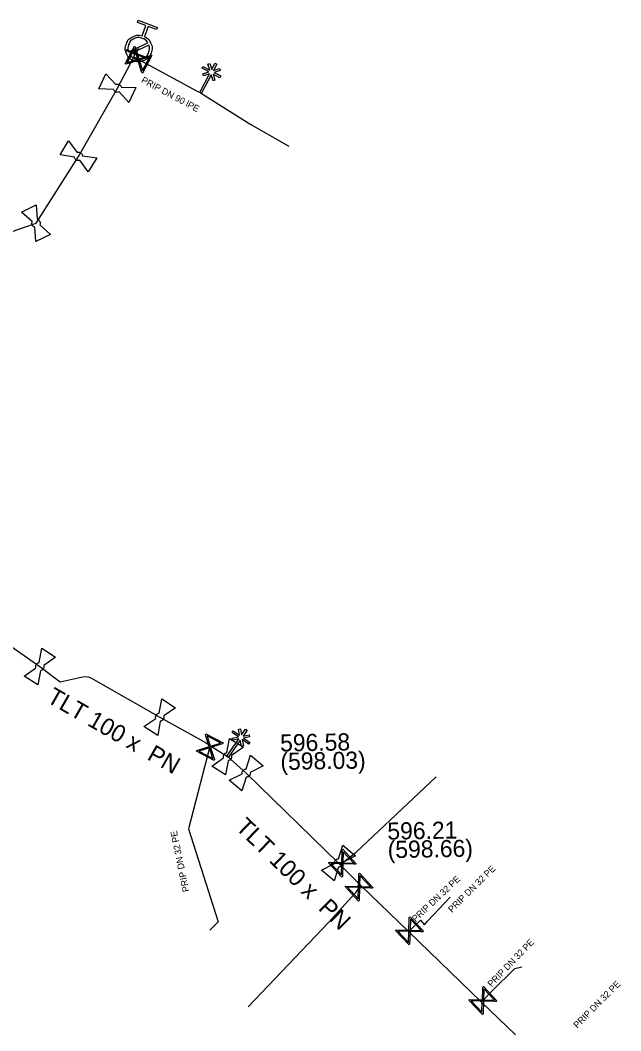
# Model space of a CAD drawing. Extents: x -643842 to -636370, y -1119190 to -1110210.
# Drawn here: x -640782 to -640736.3, y -1114722.1 to -1114645.3 of the extents above; entities that cross this region are included whole.
import ezdxf

# ---------------------------------------------------------------- set-up
doc = ezdxf.new("R2010")
doc.units = 0
for name, color, linetype in [('2', 7, 'Continuous'), ('22', 7, 'Continuous'), ('Default', 7, 'Continuous'), ('Level 16', 7, 'Continuous'), ('Level 20', 7, 'Continuous'), ('Level 21', 7, 'Continuous'), ('Level 23', 7, 'Continuous'), ('Level 27', 7, 'Continuous'), ('Level 28', 7, 'Continuous'), ('Level 33', 7, 'Continuous')]:
    doc.layers.add(name, color=color, linetype=linetype)

msp = doc.modelspace()

# ---------------------------------------------------------------- linework, layer by layer
at = {"layer": '2'}
for points in [[(-640767.425, -1114649.049), (-640767.174, -1114648.572), (-640767.036, -1114648.644), (-640767.284, -1114649.118), (-640766.837, -1114648.978), (-640766.792, -1114649.127), (-640767.236, -1114649.266), (-640766.725, -1114649.534), (-640766.798, -1114649.673), (-640767.317, -1114649.4), (-640767.175, -1114649.852), (-640767.324, -1114649.898), (-640767.462, -1114649.456), (-640768.199, -1114650.857), (-640768.337, -1114650.785), (-640767.598, -1114649.379), (-640768.049, -1114649.52), (-640768.094, -1114649.371), (-640767.642, -1114649.229), (-640768.16, -1114648.957), (-640768.087, -1114648.819), (-640767.578, -1114649.086), (-640767.715, -1114648.643), (-640767.567, -1114648.597), (-640767.425, -1114649.049)], [(-640765.161, -1114699.598), (-640764.853, -1114699.155), (-640764.725, -1114699.245), (-640765.03, -1114699.683), (-640764.569, -1114699.6), (-640764.543, -1114699.754), (-640765, -1114699.837), (-640764.528, -1114700.166), (-640764.617, -1114700.294), (-640765.098, -1114699.959), (-640765.014, -1114700.426), (-640765.166, -1114700.453), (-640765.249, -1114699.997), (-640766.154, -1114701.296), (-640766.282, -1114701.207), (-640765.374, -1114699.904), (-640765.839, -1114699.988), (-640765.866, -1114699.834), (-640765.399, -1114699.749), (-640765.879, -1114699.415), (-640765.79, -1114699.287), (-640765.318, -1114699.616), (-640765.399, -1114699.159), (-640765.246, -1114699.132), (-640765.161, -1114699.598)]]:
    msp.add_lwpolyline(points, dxfattribs=at)
at = {"layer": 'Default'}
for points in [[(-640772.538, -1114646.548), (-640772.211, -1114646.7), (-640772.06, -1114647.033), (-640771.888, -1114647.409), (-640772.033, -1114647.799), (-640772.177, -1114648.187), (-640772.553, -1114648.359), (-640772.929, -1114648.532), (-640773.319, -1114648.387), (-640773.705, -1114648.244), (-640773.879, -1114647.869), (-640774.052, -1114647.493), (-640773.909, -1114647.105), (-640773.764, -1114646.715), (-640773.39, -1114646.541), (-640773.057, -1114646.385), (-640772.71, -1114646.484)], [(-640772.273, -1114647.029), (-640772.414, -1114646.787), (-640772.689, -1114646.685), (-640773.006, -1114646.568), (-640773.311, -1114646.708), (-640773.616, -1114646.849), (-640773.733, -1114647.166), (-640773.835, -1114647.44), (-640773.743, -1114647.705)], [(-640773.667, -1114647.871), (-640773.524, -1114648.109), (-640773.253, -1114648.209), (-640772.938, -1114648.326), (-640772.632, -1114648.186), (-640772.326, -1114648.046), (-640772.209, -1114647.729), (-640772.109, -1114647.458), (-640772.197, -1114647.195)], [(-640774.46, -1114650.756), (-640774.507, -1114650.777), (-640774.561, -1114650.782), (-640774.647, -1114650.788), (-640774.721, -1114650.754), (-640774.795, -1114650.719), (-640774.844, -1114650.651), (-640774.876, -1114650.607), (-640774.89, -1114650.556)], [(-640774.72, -1114650.186), (-640774.672, -1114650.163), (-640774.617, -1114650.159), (-640774.533, -1114650.152), (-640774.459, -1114650.186), (-640774.385, -1114650.22), (-640774.334, -1114650.291), (-640774.303, -1114650.334), (-640774.288, -1114650.385)], [(-640777.648, -1114655.353), (-640777.598, -1114655.336), (-640777.544, -1114655.338), (-640777.459, -1114655.34), (-640777.389, -1114655.382), (-640777.319, -1114655.424), (-640777.276, -1114655.5), (-640777.25, -1114655.545), (-640777.241, -1114655.598)], [(-640777.451, -1114655.948), (-640777.501, -1114655.964), (-640777.554, -1114655.963), (-640777.641, -1114655.96), (-640777.711, -1114655.918), (-640777.781, -1114655.876), (-640777.822, -1114655.803), (-640777.849, -1114655.755), (-640777.858, -1114655.703)], [(-640780.851, -1114661.033), (-640780.902, -1114661.02), (-640780.946, -1114660.989), (-640781.016, -1114660.939), (-640781.052, -1114660.866), (-640781.087, -1114660.792), (-640781.081, -1114660.708), (-640781.078, -1114660.653), (-640781.056, -1114660.605)], [(-640780.689, -1114660.428), (-640780.638, -1114660.441), (-640780.593, -1114660.473), (-640780.524, -1114660.521), (-640780.488, -1114660.594), (-640780.453, -1114660.668), (-640780.459, -1114660.755), (-640780.462, -1114660.808), (-640780.483, -1114660.856)], [(-640780.781, -1114694.5), (-640780.795, -1114694.45), (-640780.793, -1114694.396), (-640780.787, -1114694.31), (-640780.743, -1114694.242), (-640780.699, -1114694.173), (-640780.625, -1114694.133), (-640780.576, -1114694.108), (-640780.524, -1114694.101)], [(-640780.181, -1114694.32), (-640780.165, -1114694.371), (-640780.168, -1114694.426), (-640780.173, -1114694.51), (-640780.217, -1114694.578), (-640780.261, -1114694.647), (-640780.338, -1114694.688), (-640780.384, -1114694.713), (-640780.437, -1114694.72)], [(-640771.671, -1114698.34), (-640771.686, -1114698.29), (-640771.683, -1114698.236), (-640771.677, -1114698.15), (-640771.633, -1114698.082), (-640771.589, -1114698.013), (-640771.515, -1114697.973), (-640771.466, -1114697.948), (-640771.414, -1114697.941)], [(-640771.071, -1114698.16), (-640771.055, -1114698.211), (-640771.058, -1114698.266), (-640771.063, -1114698.35), (-640771.107, -1114698.418), (-640771.151, -1114698.487), (-640771.228, -1114698.528), (-640771.274, -1114698.553), (-640771.327, -1114698.56)], [(-640766.521, -1114701.34), (-640766.536, -1114701.29), (-640766.533, -1114701.236), (-640766.527, -1114701.15), (-640766.483, -1114701.082), (-640766.439, -1114701.013), (-640766.365, -1114700.973), (-640766.316, -1114700.948), (-640766.264, -1114700.941)], [(-640765.921, -1114701.16), (-640765.905, -1114701.211), (-640765.908, -1114701.266), (-640765.913, -1114701.35), (-640765.957, -1114701.418), (-640766.001, -1114701.487), (-640766.078, -1114701.528), (-640766.124, -1114701.553), (-640766.177, -1114701.56)], [(-640765.11, -1114702.548), (-640765.118, -1114702.497), (-640765.108, -1114702.444), (-640765.091, -1114702.359), (-640765.038, -1114702.297), (-640764.985, -1114702.235), (-640764.906, -1114702.206), (-640764.854, -1114702.187), (-640764.801, -1114702.188)], [(-640764.491, -1114702.452), (-640764.483, -1114702.504), (-640764.493, -1114702.558), (-640764.509, -1114702.641), (-640764.562, -1114702.703), (-640764.615, -1114702.765), (-640764.697, -1114702.795), (-640764.747, -1114702.814), (-640764.799, -1114702.813)], [(-640758.101, -1114709.378), (-640758.108, -1114709.327), (-640758.098, -1114709.274), (-640758.081, -1114709.189), (-640758.028, -1114709.127), (-640757.975, -1114709.065), (-640757.896, -1114709.036), (-640757.844, -1114709.017), (-640757.791, -1114709.018)], [(-640757.481, -1114709.282), (-640757.473, -1114709.334), (-640757.483, -1114709.388), (-640757.499, -1114709.471), (-640757.552, -1114709.533), (-640757.605, -1114709.595), (-640757.687, -1114709.625), (-640757.737, -1114709.644), (-640757.789, -1114709.643)]]:
    msp.add_open_spline(points, degree=3, dxfattribs=at)
at = {"layer": 'Level 16'}
for points in [[(-640771.976, -1114647.989), (-640772.679, -1114649.314), (-640772.737, -1114649.283), (-640772.771, -1114649.159), (-640773.018, -1114648.356), (-640773.946, -1114648.642), (-640774.004, -1114648.611), (-640773.301, -1114647.286), (-640773.243, -1114647.317), (-640772.96, -1114648.246), (-640772.157, -1114647.999), (-640772.034, -1114647.958), (-640771.976, -1114647.989)], [(-640772.576, -1114648.14), (-640773.978, -1114647.607), (-640773.944, -1114647.52), (-640772.542, -1114648.053), (-640772.576, -1114648.14)], [(-640773.85, -1114648.52), (-640773.044, -1114648.272), (-640773.292, -1114647.468), (-640773.85, -1114648.52)], [(-640772.133, -1114648.084), (-640772.934, -1114648.331), (-640772.688, -1114649.13), (-640772.133, -1114648.084)], [(-640767.871, -1114699.506), (-640766.546, -1114700.209), (-640766.577, -1114700.267), (-640766.701, -1114700.301), (-640767.504, -1114700.548), (-640767.218, -1114701.476), (-640767.249, -1114701.534), (-640768.574, -1114700.831), (-640768.543, -1114700.773), (-640767.614, -1114700.49), (-640767.861, -1114699.687), (-640767.902, -1114699.564), (-640767.871, -1114699.506)], [(-640767.776, -1114699.663), (-640767.529, -1114700.464), (-640766.73, -1114700.218), (-640767.776, -1114699.663)], [(-640767.34, -1114701.38), (-640767.588, -1114700.574), (-640768.392, -1114700.822), (-640767.34, -1114701.38)], [(-640757.467, -1114708.29), (-640756.44, -1114709.383), (-640756.488, -1114709.428), (-640756.616, -1114709.42), (-640757.456, -1114709.395), (-640757.485, -1114710.365), (-640757.533, -1114710.41), (-640758.56, -1114709.317), (-640758.512, -1114709.272), (-640757.541, -1114709.304), (-640757.516, -1114708.465), (-640757.515, -1114708.335), (-640757.467, -1114708.29)], [(-640757.428, -1114708.469), (-640757.453, -1114709.307), (-640756.617, -1114709.332), (-640757.428, -1114708.469)], [(-640757.569, -1114710.235), (-640757.544, -1114709.392), (-640758.384, -1114709.367), (-640757.569, -1114710.235)], [(-640756.197, -1114710.1), (-640755.17, -1114711.193), (-640755.218, -1114711.238), (-640755.346, -1114711.23), (-640756.186, -1114711.205), (-640756.215, -1114712.175), (-640756.263, -1114712.22), (-640757.29, -1114711.127), (-640757.242, -1114711.082), (-640756.271, -1114711.114), (-640756.246, -1114710.275), (-640756.245, -1114710.145), (-640756.197, -1114710.1)], [(-640756.158, -1114710.279), (-640756.183, -1114711.117), (-640755.347, -1114711.142), (-640756.158, -1114710.279)], [(-640756.299, -1114712.045), (-640756.274, -1114711.202), (-640757.114, -1114711.177), (-640756.299, -1114712.045)], [(-640752.367, -1114713.42), (-640751.34, -1114714.513), (-640751.388, -1114714.558), (-640751.516, -1114714.55), (-640752.356, -1114714.525), (-640752.385, -1114715.495), (-640752.433, -1114715.54), (-640753.46, -1114714.447), (-640753.412, -1114714.402), (-640752.441, -1114714.434), (-640752.416, -1114713.595), (-640752.415, -1114713.465), (-640752.367, -1114713.42)], [(-640752.328, -1114713.599), (-640752.353, -1114714.437), (-640751.517, -1114714.462), (-640752.328, -1114713.599)], [(-640752.469, -1114715.365), (-640752.444, -1114714.522), (-640753.284, -1114714.497), (-640752.469, -1114715.365)], [(-640746.787, -1114718.72), (-640745.76, -1114719.813), (-640745.808, -1114719.858), (-640745.936, -1114719.85), (-640746.776, -1114719.825), (-640746.805, -1114720.795), (-640746.853, -1114720.84), (-640747.88, -1114719.747), (-640747.832, -1114719.702), (-640746.861, -1114719.734), (-640746.836, -1114718.895), (-640746.835, -1114718.765), (-640746.787, -1114718.72)], [(-640746.748, -1114718.899), (-640746.773, -1114719.737), (-640745.937, -1114719.762), (-640746.748, -1114718.899)], [(-640746.889, -1114720.665), (-640746.864, -1114719.822), (-640747.704, -1114719.797), (-640746.889, -1114720.665)]]:
    msp.add_lwpolyline(points, dxfattribs=at)
at = {"layer": 'Level 21'}
for points in [[(-640796.18, -1114665.5), (-640795.87, -1114665.4), (-640795.68, -1114665.34), (-640789.72, -1114663.53), (-640784, -1114661.84), (-640780.77, -1114660.73), (-640777.55, -1114655.65), (-640774.59, -1114650.47), (-640773.33, -1114648.1), (-640773.26, -1114647.83), (-640773.11, -1114647.69), (-640772.97, -1114647.45)], [(-640796.18, -1114665.5), (-640796, -1114666), (-640794.24, -1114672), (-640792.72, -1114677.76), (-640791.33, -1114683.53), (-640790.37, -1114687.38), (-640785.35, -1114691), (-640780.48, -1114694.41), (-640778.94, -1114695.57), (-640777.12, -1114695.15), (-640776.82, -1114695.18), (-640776.6, -1114695.26), (-640771.37, -1114698.25), (-640767.89, -1114700.18), (-640767.51, -1114700.43), (-640766.22, -1114701.25)], [(-640744.335, -1114722.395), (-640746.93, -1114719.89), (-640752.46, -1114714.54), (-640756.09, -1114711.03), (-640757.63, -1114709.49), (-640757.79, -1114709.33), (-640764.8, -1114702.5), (-640766.22, -1114701.25)]]:
    msp.add_lwpolyline(points, dxfattribs=at)
at = {"layer": 'Level 23'}
for points in [[(-640768.27, -1114650.82), (-640768.55, -1114650.69), (-640772.99, -1114648.3), (-640773.33, -1114648.1)], [(-640768.27, -1114650.82), (-640764.457, -1114653.22), (-640761.563, -1114654.876)], [(-640767.59, -1114700.59), (-640769.197, -1114706.737), (-640766.944, -1114713.811), (-640767.562, -1114714.429)], [(-640767.51, -1114700.43), (-640767.56, -1114700.52), (-640767.59, -1114700.59)], [(-640756.45, -1114708.51), (-640750.38, -1114702.781)], [(-640757.63, -1114709.49), (-640757.5, -1114709.35), (-640756.45, -1114708.51)], [(-640756.09, -1114711.03), (-640756.23, -1114711.16), (-640756.53, -1114711.63)], [(-640756.53, -1114711.63), (-640758.519, -1114713.824), (-640764.653, -1114720.257)], [(-640751.04, -1114713.74), (-640749.311, -1114711.927)], [(-640752.46, -1114714.54), (-640752.4, -1114714.48), (-640751.55, -1114713.68), (-640751.25, -1114714.02), (-640751.04, -1114713.74)], [(-640746.14, -1114719.07), (-640744.4, -1114717.343), (-640743.868, -1114717.229)], [(-640746.93, -1114719.89), (-640746.82, -1114719.78), (-640746.14, -1114719.07)]]:
    msp.add_lwpolyline(points, dxfattribs=at)
at = {"layer": 'Level 28'}
for points in [[(-640774.89, -1114650.556), (-640775.987, -1114650.514), (-640775.463, -1114649.379), (-640774.72, -1114650.186)], [(-640773.193, -1114650.426), (-640773.717, -1114651.561), (-640774.46, -1114650.756)], [(-640774.288, -1114650.385), (-640773.193, -1114650.426)], [(-640777.858, -1114655.703), (-640778.943, -1114655.543), (-640778.301, -1114654.471), (-640777.648, -1114655.353)], [(-640776.157, -1114655.757), (-640776.799, -1114656.829), (-640777.451, -1114655.948)], [(-640777.241, -1114655.598), (-640776.157, -1114655.757)], [(-640781.056, -1114660.605), (-640781.875, -1114659.875), (-640780.749, -1114659.333), (-640780.689, -1114660.428)], [(-640779.665, -1114661.585), (-640780.791, -1114662.127), (-640780.851, -1114661.033)], [(-640780.483, -1114660.856), (-640779.665, -1114661.585)], [(-640780.524, -1114694.101), (-640780.332, -1114693.02), (-640779.28, -1114693.694), (-640780.181, -1114694.32)], [(-640780.628, -1114695.8), (-640781.68, -1114695.126), (-640780.781, -1114694.5)], [(-640780.437, -1114694.72), (-640780.628, -1114695.8)], [(-640771.414, -1114697.941), (-640771.222, -1114696.86), (-640770.17, -1114697.534), (-640771.071, -1114698.16)], [(-640771.518, -1114699.64), (-640772.57, -1114698.966), (-640771.671, -1114698.34)], [(-640771.327, -1114698.56), (-640771.518, -1114699.64)], [(-640766.264, -1114700.941), (-640766.072, -1114699.86), (-640765.02, -1114700.534), (-640765.921, -1114701.16)], [(-640766.368, -1114702.64), (-640767.42, -1114701.966), (-640766.521, -1114701.34)], [(-640764.801, -1114702.188), (-640764.464, -1114701.143), (-640763.513, -1114701.955), (-640764.491, -1114702.452)], [(-640766.177, -1114701.56), (-640766.368, -1114702.64)], [(-640765.136, -1114703.857), (-640766.087, -1114703.045), (-640765.11, -1114702.548)], [(-640764.799, -1114702.813), (-640765.136, -1114703.857)], [(-640757.791, -1114709.018), (-640757.454, -1114707.973), (-640756.503, -1114708.785), (-640757.481, -1114709.282)], [(-640758.126, -1114710.687), (-640759.077, -1114709.875), (-640758.101, -1114709.378)], [(-640757.789, -1114709.643), (-640758.126, -1114710.687)]]:
    msp.add_lwpolyline(points, dxfattribs=at)
at = {"layer": 'Level 33'}
for points in [[(-640772.71, -1114646.484), (-640772.426, -1114645.715), (-640773.072, -1114645.475), (-640773.009, -1114645.303), (-640771.543, -1114645.845), (-640771.607, -1114646.018), (-640772.254, -1114645.778), (-640772.538, -1114646.548)], [(-640773.743, -1114647.705), (-640772.273, -1114647.029)], [(-640772.197, -1114647.195), (-640773.667, -1114647.871)]]:
    msp.add_lwpolyline(points, dxfattribs=at)

# ---------------------------------------------------------------- texts
at = {"layer": '22'}
for s, rotation, p in [('PRIP DN 90 lPE', 331.70694, (-640772.824, -1114650.002)), ('PRIP DN 32 PE', 101.66941, (-640769.122, -1114711.469)), ('PRIP DN 32 PE', 44.77752, (-640749.174, -1114713.136)), ('PRIP DN 32 PE', 43.2643, (-640751.929, -1114713.845)), ('PRIP DN 32 PE', 46.23641, (-640746.153, -1114718.798)), ('PRIP DN 32 PE', 45.32102, (-640739.642, -1114721.926))]:
    msp.add_text(s, height=0.5, rotation=rotation, dxfattribs=at).set_placement(p)
at = {"layer": 'Level 20'}
for rotation, p in [(330.24332, (-640780.042, -1114697.058)), (315.74513, (-640765.681, -1114706.7))]:
    msp.add_text('TLT 100 x  PN ', height=1.3, rotation=rotation, dxfattribs=at).set_placement(p)
at = {"layer": 'Level 27'}
for s, p in [('596.58', (-640762.216, -1114700.863)), ('(598.03)', (-640762.192, -1114702.263)), ('596.21', (-640754.067, -1114707.56)), ('(598.66)', (-640754.043, -1114708.96))]:
    msp.add_text(s, height=1.3, rotation=1, dxfattribs=at).set_placement(p)

doc.saveas('drawing.dxf')
